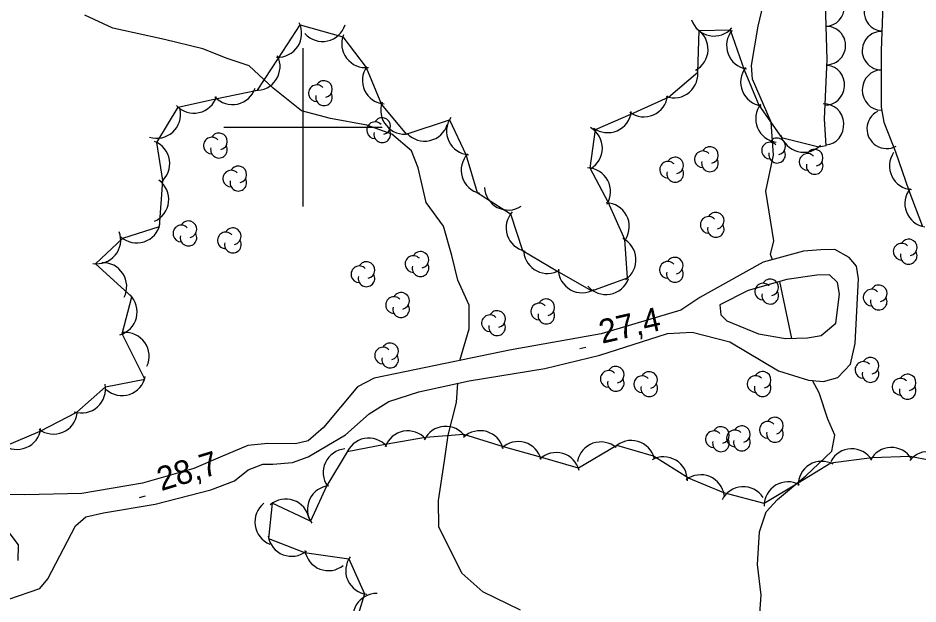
# Model space of a CAD drawing. Extents: x 646142 to 649934, y 5874075 to 5876351.
# Drawn here: x 648564 to 648677.7, y 5875739.8 to 5875813.8 of the extents above; entities that cross this region are included whole.
import ezdxf

# ---------------------------------------------------------------- set-up
doc = ezdxf.new("R2010")
doc.units = 0
for name, color, linetype in [('Niveau 2', 7, 'Continuous'), ('Niveau 21', 7, 'Continuous'), ('Niveau 3', 7, 'Continuous'), ('Niveau 44', 7, 'Continuous'), ('Niveau 61', 7, 'Continuous')]:
    doc.layers.add(name, color=color, linetype=linetype)

msp = doc.modelspace()

# ---------------------------------------------------------------- linework, layer by layer
at = {"layer": 'Niveau 2'}
for points in [[(648659.3, 5875783.27), (648659.07, 5875783.93), (648659.51, 5875785.68), (648658.48, 5875791.92), (648659.45, 5875796.48), (648659.14, 5875800.64), (648656.8, 5875806.09), (648656.67, 5875807.8), (648657.5, 5875812.75), (648659.32, 5875820.41)], [(648619.82, 5875770.55), (648620.99, 5875774.57), (648620.99, 5875777.56), (648619.56, 5875780.71), (648618.82, 5875783.81), (648617.75, 5875787.51), (648615.59, 5875790.5), (648614.58, 5875794.9), (648613.74, 5875797.01), (648611.25, 5875799.11), (648608.1, 5875800.25), (648603.48, 5875801.1), (648599.82, 5875802.08), (648596.25, 5875804.96), (648593.2, 5875807.76), (648590.45, 5875808.7), (648587.35, 5875809.89), (648582.53, 5875811.07), (648578.71, 5875811.92), (648575.99, 5875812.52), (648572.45, 5875814.14)], [(648661.75, 5875773.34), (648660.75, 5875778.14), (648660.24, 5875780.53)], [(648627.5, 5875739.01), (648622.72, 5875741.33), (648620.09, 5875743.71), (648617.16, 5875749.56), (648617.14, 5875752.88), (648617.9, 5875757.87), (648618.35, 5875761.12), (648619.4, 5875765.27), (648619.57, 5875767.67)], [(648657.69, 5875738), (648657.87, 5875740.94), (648657.42, 5875744.81), (648657.68, 5875748.91), (648658.52, 5875751.44), (648659.94, 5875752.99), (648663.53, 5875755.97), (648666.83, 5875759.09), (648667.19, 5875761.13), (648666.3, 5875763.13), (648665.2, 5875766.49), (648664.37, 5875768.03)]]:
    msp.add_lwpolyline(points, dxfattribs=at)
at = {"layer": 'Niveau 21'}
for points in [[(648562.87, 5875740.42), (648566.76, 5875741.76), (648567.8, 5875742.99), (648571.29, 5875749.68), (648572.57, 5875750.81), (648574.81, 5875751.33), (648581.33, 5875752.41), (648588.37, 5875754.22), (648591.36, 5875755.37), (648593.07, 5875756.76), (648594.95, 5875757.48), (648596.21, 5875757.47), (648598.69, 5875757.66), (648600.69, 5875758.39), (648605.37, 5875761.16), (648608.36, 5875763.8), (648610.86, 5875765.37), (648614.64, 5875766.58), (648621.02, 5875767.99), (648630.57, 5875769.54), (648637.51, 5875771.22), (648646.04, 5875773.95), (648649.16, 5875774.11), (648653.92, 5875772.91), (648660.06, 5875769.26), (648663.88, 5875768.08), (648665.76, 5875767.9), (648667.58, 5875768.41), (648669.17, 5875770.07), (648669.76, 5875772.68), (648670.19, 5875780.88), (648669.93, 5875782.48), (648669.02, 5875783.57), (648667.18, 5875784.57), (648665.44, 5875784.53), (648663.25, 5875784.34), (648658.14, 5875782.95), (648653.37, 5875780.32), (648650.16, 5875778.52), (648647.75, 5875776.9), (648637.66, 5875773.91), (648626.11, 5875771.84), (648613.11, 5875769.17), (648609, 5875768.34), (648606.89, 5875767.23), (648602.59, 5875762.08), (648600.65, 5875760.39), (648599.05, 5875760.02), (648595.57, 5875760.06), (648593.03, 5875759.83), (648589.56, 5875758.36), (648586.21, 5875756.9), (648579.75, 5875755.05)], [(648663.75, 5875773.43), (648665.47, 5875773.7), (648667.31, 5875775.26), (648667.8, 5875778.92), (648667.55, 5875780.41), (648666.54, 5875781.37), (648664.91, 5875781.34), (648661.12, 5875780.77), (648656.24, 5875779.41), (648652.68, 5875777.58), (648652.8, 5875776.31), (648653.56, 5875775.56), (648657.54, 5875773.93), (648660.97, 5875773.31), (648663.75, 5875773.43)], [(648579.75, 5875755.05), (648572.08, 5875753.78), (648564.9, 5875753.61), (648556.64, 5875753.69)], [(648562.74, 5875749), (648564.05, 5875747.26), (648564, 5875745.28)]]:
    msp.add_lwpolyline(points, dxfattribs=at)
at = {"layer": 'Niveau 3'}
for p, q in [((648634.97, 5875772.05), (648635.75, 5875772.23)), ((648579.35, 5875753.25), (648580.11, 5875753.48))]:
    msp.add_line(p, q, dxfattribs=at)
at = {"layer": 'Niveau 44'}
for points in [[(648673.6, 5875824.81), (648673.05, 5875809.69), (648673.06, 5875802.55), (648673.37, 5875800.66), (648674.87, 5875796.91)], [(648638.57, 5875790.56), (648636.28, 5875794.84), (648636.97, 5875799.73), (648641.42, 5875801.67), (648646.19, 5875803.81), (648649.89, 5875806.95), (648650.04, 5875812.2), (648653.98, 5875812.32), (648655.73, 5875807.27), (648657.58, 5875802.78), (648660.46, 5875798.72), (648665.17, 5875797.54), (648666.11, 5875797.71), (648665.89, 5875801.01), (648666.21, 5875808.57), (648665.82, 5875822.7)], [(648562.35, 5875759.75), (648566.82, 5875761.64), (648571.43, 5875764.01), (648575.05, 5875767.24), (648580.02, 5875768.21), (648577.17, 5875773.91), (648578.39, 5875778.61), (648573.79, 5875782.77), (648577.25, 5875785.98), (648581.87, 5875787.46), (648582.31, 5875793.28), (648581.55, 5875798.08), (648584.24, 5875802.54), (648588.98, 5875803.59), (648594.27, 5875804.67), (648596.92, 5875808.73), (648599.66, 5875812.92), (648605.03, 5875811.4), (648607.98, 5875807.54), (648609.92, 5875802.86), (648613.05, 5875799.14), (648618.51, 5875800.95), (648620.6, 5875796.57), (648622.01, 5875791.75), (648626.24, 5875789.08), (648627.73, 5875784.46), (648632.29, 5875781.76), (648636.51, 5875779.37), (648641.01, 5875780.98), (648640.67, 5875785.82), (648638.57, 5875790.56)], [(648674.87, 5875796.91), (648676.53, 5875792.02), (648678.26, 5875787.48)], [(648681.83, 5875757.44), (648676.7, 5875758.41), (648671.85, 5875758.25), (648666.71, 5875757.58), (648662.56, 5875755.07), (648658.28, 5875752.48), (648653.18, 5875753.83), (648648.69, 5875755.68), (648644.3, 5875758.47), (648639.64, 5875759.83), (648634.82, 5875756.96), (648630.02, 5875758.34), (648625.35, 5875759.67), (648620.32, 5875761.19), (648615.48, 5875760.81), (648610.38, 5875759.93), (648605.61, 5875759.04), (648602.99, 5875754.69), (648600.95, 5875750.28), (648596.13, 5875752.53), (648595.67, 5875748.07), (648600.2, 5875746.31), (648605.81, 5875745.52), (648607.79, 5875741.09), (648606.54, 5875736.97)]]:
    msp.add_lwpolyline(points, dxfattribs=at)
for centre, radius, start, end in [((648596.85, 5875811.85), 3, 266.8571, 26.835), ((648602.48, 5875813.84), 3, 222.2192, 342.1971), ((648651.94, 5875814.52), 3, 198.8412, 318.8191), ((648607.91, 5875810.54), 3, 157.4014, 277.3793), ((648648.18, 5875809.85), 3, 297.6858, 57.6638), ((648656.52, 5875810.32), 3, 140.3455, 260.3234), ((648594.12, 5875807.66), 3, 266.8571, 26.835), ((648610.52, 5875805.93), 3, 144.9784, 264.9564), ((648646.89, 5875806.72), 3, 250.3482, 10.3261), ((648658.29, 5875805.7), 3, 142.4433, 262.4212), ((648591.11, 5875805.86), 3, 222.4978, 342.4757), ((648601.77, 5875804.3), 1.05, 44.1154, 269.804), ((648602.67, 5875804.83), 1.05, 282.2692, 149.7263), ((648586.23, 5875804.78), 3, 222.4978, 342.4757), ((648602.67, 5875803.78), 1.05, 166.9369, 29.6212), ((648643.08, 5875804.32), 3, 233.5512, 353.5292), ((648612.84, 5875802.14), 3, 160.1325, 280.1104), ((648660.2, 5875801.08), 3, 142.4433, 262.4212), ((648581.56, 5875801.62), 3, 251.9822, 11.9601), ((648638.5, 5875802.32), 3, 233.5512, 353.5292), ((648609.12, 5875799.63), 1.05, 44.1154, 269.804), ((648610.02, 5875800.16), 1.05, 282.2692, 149.7263), ((648615.38, 5875801.25), 3, 222.7944, 342.7724), ((648621.15, 5875799.52), 3, 145.5104, 265.4884), ((648589.4, 5875798.22), 1.05, 282.2692, 149.7263), ((648610.02, 5875799.11), 1.05, 166.9369, 29.6212), ((648634.83, 5875797.37), 3, 299.7508, 59.7288), ((648580.19, 5875795.4), 3, 308.9597, 68.9376), ((648588.5, 5875797.69), 1.05, 44.1154, 269.804), ((648659, 5875797.06), 1.05, 44.1154, 269.804), ((648659.9, 5875797.59), 1.05, 282.2692, 149.7263), ((648663.25, 5875799.84), 3, 195.8872, 315.8651), ((648589.4, 5875797.17), 1.05, 166.9369, 29.6212), ((648650.52, 5875795.96), 1.05, 44.1154, 269.804), ((648651.42, 5875796.49), 1.05, 282.2692, 149.7263), ((648659.9, 5875796.54), 1.05, 166.9369, 29.6212), ((648664.65, 5875796.16), 1.05, 282.2692, 149.7263), ((648623, 5875794.59), 3, 136.7643, 256.7422), ((648647.03, 5875795.17), 1.05, 282.2692, 149.7263), ((648651.42, 5875795.44), 1.05, 166.9369, 29.6212), ((648663.75, 5875795.63), 1.05, 44.1154, 269.804), ((648677.1, 5875795.12), 3, 145.8135, 265.7914), ((648591.85, 5875794.05), 1.05, 282.2692, 149.7263), ((648635.87, 5875791.87), 3, 328.165, 88.1429), ((648646.13, 5875794.64), 1.05, 44.1154, 269.804), ((648647.03, 5875794.12), 1.05, 166.9369, 29.6212), ((648664.65, 5875795.11), 1.05, 166.9369, 29.6212), ((648590.95, 5875793.52), 1.05, 44.1154, 269.804), ((648591.85, 5875793), 1.05, 166.9369, 29.6212), ((648580.06, 5875790.88), 3, 293.9731, 53.951), ((648625.94, 5875792.55), 3, 182.5832, 302.5611), ((648679.04, 5875790.38), 3, 140.9499, 260.9279), ((648638.23, 5875787.46), 3, 328.165, 88.1429), ((648628.67, 5875787.31), 3, 137.9229, 257.9008), ((648652.16, 5875788.21), 1.05, 282.2692, 149.7263), ((648585.55, 5875787.12), 1.05, 282.2692, 149.7263), ((648651.26, 5875787.68), 1.05, 44.1154, 269.804), ((648573.99, 5875785.77), 3, 260.1131, 20.091), ((648579.02, 5875788.4), 3, 227.7851, 347.763), ((648584.65, 5875786.59), 1.05, 44.1154, 269.804), ((648590.26, 5875785.71), 1.05, 44.1154, 269.804), ((648591.16, 5875786.24), 1.05, 282.2692, 149.7263), ((648652.16, 5875787.16), 1.05, 166.9369, 29.6212), ((648585.55, 5875786.07), 1.05, 166.9369, 29.6212), ((648591.16, 5875785.19), 1.05, 166.9369, 29.6212), ((648639.08, 5875783.27), 3, 303.9796, 63.9575), ((648676.53, 5875784.82), 1.05, 282.2692, 149.7263), ((648675.63, 5875784.29), 1.05, 44.1154, 269.804), ((648613.96, 5875782.73), 1.05, 44.1154, 269.804), ((648614.86, 5875783.26), 1.05, 282.2692, 149.7263), ((648630.89, 5875784.54), 3, 186.1135, 300.8444), ((648646.99, 5875782.53), 1.05, 282.2692, 149.7263), ((648676.53, 5875783.77), 1.05, 166.9369, 29.6212), ((648574.75, 5875779.9), 3, 333.0167, 92.9946), ((648607.13, 5875781.44), 1.05, 44.1154, 269.804), ((648608.03, 5875781.97), 1.05, 282.2692, 149.7263), ((648614.86, 5875782.21), 1.05, 166.9369, 29.6212), ((648646.09, 5875782), 1.05, 44.1154, 269.804), ((648608.03, 5875780.92), 1.05, 166.9369, 29.6212), ((648635.27, 5875782.1), 3, 180.4601, 300.438), ((648646.99, 5875781.48), 1.05, 166.9369, 29.6212), ((648638.29, 5875781.88), 3, 220.2315, 340.2095), ((648658.13, 5875779.25), 1.05, 44.1154, 269.804), ((648659.03, 5875779.78), 1.05, 282.2692, 149.7263), ((648672.74, 5875779.03), 1.05, 282.2692, 149.7263), ((648576.07, 5875776.7), 3, 285.4375, 45.4155), ((648612.41, 5875778.08), 1.05, 282.2692, 149.7263), ((648659.03, 5875778.73), 1.05, 166.9369, 29.6212), ((648671.84, 5875778.5), 1.05, 44.1154, 269.804), ((648611.51, 5875777.55), 1.05, 44.1154, 269.804), ((648629.85, 5875776.74), 1.05, 44.1154, 269.804), ((648630.75, 5875777.27), 1.05, 282.2692, 149.7263), ((648672.74, 5875777.98), 1.05, 166.9369, 29.6212), ((648612.41, 5875777.03), 1.05, 166.9369, 29.6212), ((648624.53, 5875775.79), 1.05, 282.2692, 149.7263), ((648630.75, 5875776.22), 1.05, 166.9369, 29.6212), ((648623.63, 5875775.26), 1.05, 44.1154, 269.804), ((648624.53, 5875774.74), 1.05, 166.9369, 29.6212), ((648577.58, 5875771.08), 3, 335.1768, 95.1547), ((648610.12, 5875771.18), 1.05, 44.1154, 269.804), ((648611.02, 5875771.71), 1.05, 282.2692, 149.7263), ((648611.02, 5875770.66), 1.05, 166.9369, 29.6212), ((648671.7, 5875769.89), 1.05, 282.2692, 149.7263), ((648639.53, 5875768.76), 1.05, 282.2692, 149.7263), ((648670.8, 5875769.36), 1.05, 44.1154, 269.804), ((648577.16, 5875769.12), 3, 228.4351, 348.413), ((648638.63, 5875768.23), 1.05, 44.1154, 269.804), ((648642.85, 5875767.56), 1.05, 44.1154, 269.804), ((648643.75, 5875768.09), 1.05, 282.2692, 149.7263), ((648657.18, 5875767.58), 1.05, 44.1154, 269.804), ((648658.08, 5875768.11), 1.05, 282.2692, 149.7263), ((648671.7, 5875768.84), 1.05, 166.9369, 29.6212), ((648676.39, 5875767.77), 1.05, 282.2692, 149.7263), ((648572.07, 5875766.94), 3, 251.6949, 11.6728), ((648639.53, 5875767.71), 1.05, 166.9369, 29.6212), ((648643.75, 5875767.04), 1.05, 166.9369, 29.6212), ((648658.08, 5875767.06), 1.05, 166.9369, 29.6212), ((648675.49, 5875767.24), 1.05, 44.1154, 269.804), ((648676.39, 5875766.72), 1.05, 166.9369, 29.6212), ((648568.5, 5875764.26), 3, 232.8599, 352.8379), ((648658.73, 5875761.8), 1.05, 44.1154, 269.804), ((648659.63, 5875762.33), 1.05, 282.2692, 149.7263), ((648563.9, 5875762.32), 3, 232.8599, 352.8379), ((648613.24, 5875758.67), 3, 40.655, 160.6329), ((648618.04, 5875759.24), 3, 34.4557, 154.4337), ((648622.39, 5875758.69), 3, 14.019, 133.9969), ((648651.91, 5875760.61), 1.05, 44.1154, 269.804), ((648652.81, 5875761.14), 1.05, 282.2692, 149.7263), ((648654.56, 5875760.72), 1.05, 44.1154, 269.804), ((648655.46, 5875761.25), 1.05, 282.2692, 149.7263), ((648659.63, 5875761.28), 1.05, 166.9369, 29.6212), ((648608.32, 5875757.75), 3, 40.655, 160.6329), ((648652.81, 5875760.09), 1.05, 166.9369, 29.6212), ((648655.46, 5875760.2), 1.05, 166.9369, 29.6212), ((648605.57, 5875756.4), 3, 94.9671, 214.945), ((648627.2, 5875757.31), 3, 14.019, 133.9969), ((648637.64, 5875757.27), 3, 49.4964, 169.4744), ((648641.48, 5875757.45), 3, 13.7307, 133.7086), ((648669.33, 5875756.4), 3, 31.9179, 151.8958), ((648674.33, 5875756.57), 3, 31.9179, 151.8958), ((648632, 5875755.93), 3, 14.019, 133.9969), ((648645.57, 5875755.39), 3, 359.1886, 119.1666), ((648679.03, 5875756.06), 3, 21.815, 141.7929), ((648665.55, 5875754.82), 3, 61.183, 181.1609), ((648650.26, 5875753.12), 3, 7.6739, 127.6519), ((648661.27, 5875752.23), 3, 61.183, 181.1609), ((648603.57, 5875751.75), 3, 95.1792, 215.1571), ((648655.63, 5875751.61), 3, 33.3575, 153.3355), ((648597.84, 5875750.06), 3, 10.6455, 130.6235), ((648596.94, 5875750.16), 3, 128.0831, 248.061), ((648598.58, 5875748.83), 3, 188.7256, 308.7035), ((648603.23, 5875747.02), 3, 188.7256, 308.7035), ((648608.41, 5875744.02), 3, 144.01, 263.988), ((648609.31, 5875738.13), 3, 88.6389, 208.6168)]:
    msp.add_arc(centre, radius, start, end, dxfattribs=at)
for centre, major_axis, ratio, start_param, end_param in [((648665.99, 5875815.29), (-0.05, 2.55), 0.952628, 3.141593, 6.283185), ((648673.19, 5875814.69), (-0.14, -2.5), 0.919919, 3.141593, 6.283185), ((648666.13, 5875810.32), (2.43, 0.04), 0.997449, 4.712389, 7.853982), ((648673.08, 5875809.67), (-2.43, 0.02), 0.997449, 4.712389, 7.853982), ((648666.12, 5875805.3), (0.16, 2.49), 0.919919, 3.141593, 6.283185), ((648673.09, 5875804.7), (-0.02, -2.55), 0.952628, 3.141593, 6.283185), ((648665.92, 5875800.36), (-0.18, 2.59), 0.925819, 3.141593, 6.283185), ((648673.75, 5875799.81), (-2.2, -1.18), 0.99999, 4.712389, 7.853982)]:
    msp.add_ellipse(centre, major_axis=major_axis, ratio=ratio, start_param=start_param, end_param=end_param, dxfattribs=at)
at = {"layer": 'Niveau 61'}
for points in [[(648600, 5875810), (648600, 5875800), (648600, 5875790)], [(648590, 5875800), (648600, 5875800), (648610, 5875800)]]:
    msp.add_lwpolyline(points, dxfattribs=at)

# ---------------------------------------------------------------- texts
at = {"layer": 'Niveau 3'}
for s, rotation, p in [('27,4 ', 13.0261, (648637.79, 5875772.66)), ('28,7 ', 16.9238, (648582.11, 5875754.05))]:
    msp.add_text(s, height=3, rotation=rotation, dxfattribs=at).set_placement(p)

doc.saveas('drawing.dxf')
